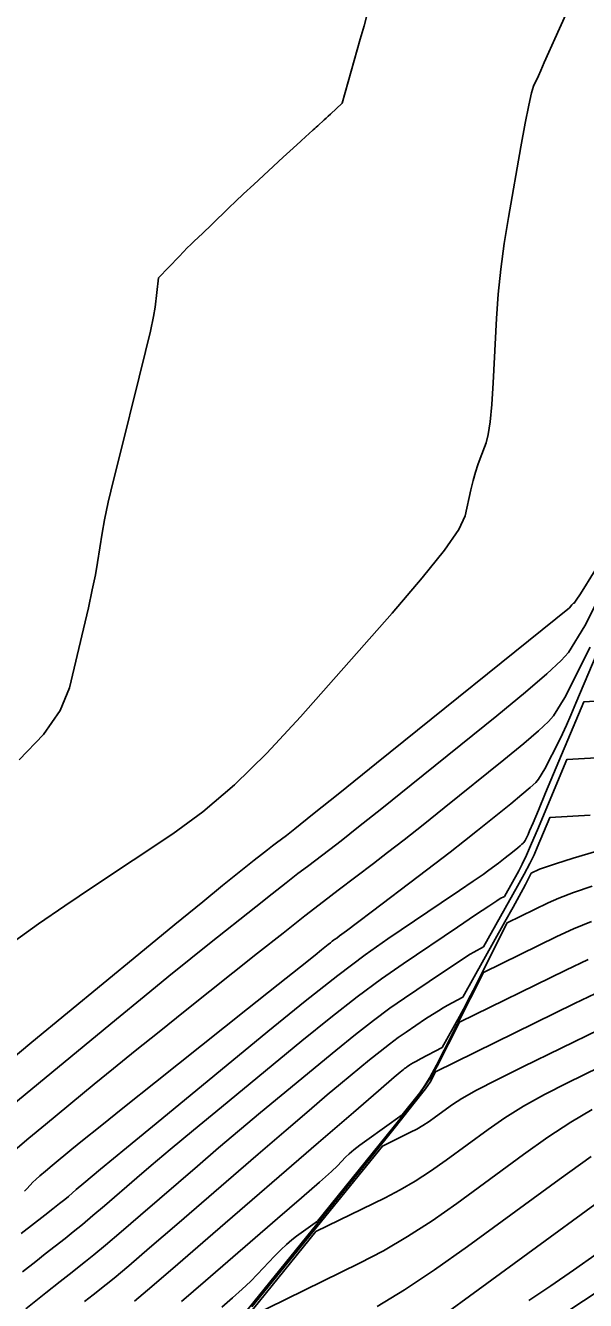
# Model space of a CAD drawing. Extents: x 2079879 to 2092887, y 778083 to 784051.
# Drawn here: x 2084385.3 to 2084421.5, y 781138.5 to 781220.9 of the extents above; entities that cross this region are included whole.
import ezdxf

# ---------------------------------------------------------------- set-up
doc = ezdxf.new("R2010")
doc.units = 0
doc.layers.add('DT_X_Contour_Major', color=7, linetype='Continuous')
doc.layers.add('DT_X_Contour_Minor', color=7, linetype='Continuous')

msp = doc.modelspace()

# ---------------------------------------------------------------- linework, layer by layer
at = {"layer": 'DT_X_Contour_Major'}
for points in [[(2084423.53, 781186.206), (2084421.435, 781182.062), (2084420.374, 781180.345), (2084419.915, 781179.814), (2084418.993, 781178.955), (2084417.608, 781177.769), (2084415.76, 781176.255), (2084410.214, 781171.782), (2084408.326, 781170.264), (2084406.823, 781169.062), (2084405.704, 781168.176), (2084404.969, 781167.608), (2084403.523, 781166.515), (2084402.908, 781166.044), (2084402.148, 781165.453), (2084401.244, 781164.741), (2084400.194, 781163.908), (2084397.203, 781161.525), (2084395.986, 781160.549), (2084394.577, 781159.408), (2084392.977, 781158.102), (2084391.186, 781156.631), (2084386.154, 781152.489), (2084384.435, 781151.058)], [(2084421.789, 781169.832), (2084419.182, 781169.678), (2084418.37, 781167.738), (2084418.16, 781167.269), (2084417.876, 781166.695), (2084417.518, 781166.015), (2084417.087, 781165.23), (2084414.903, 781161.317), (2084414.259, 781160.976), (2084414.026, 781160.836), (2084413.603, 781160.563), (2084412.99, 781160.158), (2084412.187, 781159.619), (2084409.793, 781158.006), (2084408.841, 781157.34), (2084407.783, 781156.553), (2084406.618, 781155.644), (2084405.347, 781154.613), (2084401.814, 781151.703), (2084400.483, 781150.599), (2084399.139, 781149.471), (2084397.783, 781148.319), (2084396.414, 781147.143), (2084392.747, 781143.973), (2084391.494, 781142.894), (2084390.484, 781142.034), (2084389.717, 781141.393), (2084389.194, 781140.971), (2084388.124, 781140.139), (2084387.545, 781139.683), (2084386.613, 781138.939), (2084385.327, 781137.907)], [(2084422.591, 781158.51), (2084420.77, 781157.642), (2084411.798, 781153.243), (2084411.456, 781152.563), (2084411.155, 781152.144), (2084410.4, 781151.176), (2084409.19, 781149.66), (2084407.524, 781147.596), (2084398.692, 781136.684)], [(2084422.078, 781144.66), (2084414.557, 781139.145), (2084412.07, 781137.326)]]:
    msp.add_lwpolyline(points, dxfattribs=at)
at = {"layer": 'DT_X_Contour_Minor'}
for points in [[(2084420.623, 781222.5), (2084419.503, 781220.007), (2084419.122, 781219.157), (2084418.816, 781218.478), (2084418.588, 781217.969), (2084418.436, 781217.63), (2084418.132, 781216.954), (2084417.995, 781216.518), (2084417.811, 781215.718), (2084417.581, 781214.553), (2084417.303, 781213.025), (2084416.502, 781208.463), (2084416.229, 781206.771), (2084416.011, 781205.118), (2084415.848, 781203.503), (2084415.74, 781201.926), (2084415.524, 781197.773), (2084415.435, 781196.363), (2084415.328, 781195.247), (2084415.205, 781194.425), (2084415.065, 781193.897), (2084414.668, 781192.881), (2084414.52, 781192.468), (2084414.373, 781191.993), (2084414.227, 781191.455), (2084414.083, 781190.855), (2084413.699, 781189.17), (2084413.297, 781188.303), (2084412.377, 781186.966), (2084410.939, 781185.159), (2084408.984, 781182.881), (2084403.081, 781176.183), (2084400.905, 781173.825), (2084398.802, 781171.777), (2084396.773, 781170.039), (2084394.818, 781168.609), (2084389.703, 781165.211), (2084387.856, 781163.97), (2084386.153, 781162.796), (2084384.593, 781161.688)], [(2084407.397, 781221.683), (2084407.176, 781220.863), (2084406.937, 781219.998), (2084405.773, 781215.855), (2084405.009, 781215.147), (2084404.855, 781215.004), (2084404.72, 781214.879), (2084404.604, 781214.772), (2084404.507, 781214.684), (2084404.275, 781214.472), (2084404.185, 781214.39), (2084404.091, 781214.304), (2084403.992, 781214.214), (2084403.888, 781214.119), (2084403.606, 781213.862), (2084403.424, 781213.695), (2084403.089, 781213.388), (2084402.602, 781212.941), (2084401.962, 781212.353), (2084400.053, 781210.598), (2084399.399, 781209.995), (2084398.868, 781209.5), (2084398.461, 781209.114), (2084398.177, 781208.837), (2084397.585, 781208.244), (2084397.365, 781208.026), (2084397.151, 781207.816), (2084396.942, 781207.616), (2084396.739, 781207.424), (2084396.203, 781206.924), (2084395.992, 781206.723), (2084395.76, 781206.493), (2084395.506, 781206.236), (2084395.232, 781205.95), (2084393.901, 781204.553), (2084393.682, 781202.656), (2084393.583, 781202.069), (2084393.378, 781201.119), (2084393.07, 781199.808), (2084392.656, 781198.134), (2084391.413, 781193.188), (2084390.991, 781191.477), (2084390.658, 781190.051), (2084390.413, 781188.912), (2084390.257, 781188.059), (2084389.96, 781186.166), (2084389.82, 781185.366), (2084389.623, 781184.385), (2084389.367, 781183.223), (2084389.055, 781181.88), (2084388.145, 781178.057), (2084387.556, 781176.586), (2084386.471, 781175.037), (2084384.89, 781173.412)], [(2084422.721, 781186.684), (2084421.364, 781184.488), (2084421.107, 781184.076), (2084420.92, 781183.78), (2084420.801, 781183.6), (2084420.751, 781183.537), (2084420.711, 781183.524), (2084420.693, 781183.515), (2084420.67, 781183.496), (2084420.641, 781183.468), (2084420.608, 781183.431), (2084420.439, 781183.237), (2084407.974, 781173.184), (2084405.608, 781171.277), (2084403.85, 781169.864), (2084402.701, 781168.945), (2084402.161, 781168.52), (2084401.532, 781168.045), (2084401.265, 781167.841), (2084400.935, 781167.584), (2084400.542, 781167.274), (2084400.087, 781166.912), (2084398.787, 781165.877), (2084398.037, 781165.271), (2084396.761, 781164.228), (2084394.958, 781162.749), (2084392.629, 781160.834), (2084385.717, 781155.145), (2084383.429, 781153.257)], [(2084422.466, 781180.89), (2084420.863, 781177.059), (2084420.538, 781176.292), (2084420.249, 781175.633), (2084419.998, 781175.081), (2084419.782, 781174.638), (2084418.863, 781172.819), (2084418.452, 781172.154), (2084418.274, 781171.947), (2084417.916, 781171.614), (2084417.379, 781171.154), (2084416.662, 781170.567), (2084414.511, 781168.833), (2084413.667, 781168.159), (2084412.748, 781167.438), (2084411.753, 781166.671), (2084410.683, 781165.858), (2084407.729, 781163.625), (2084406.753, 781162.889), (2084406.042, 781162.353), (2084405.594, 781162.017), (2084405.411, 781161.882), (2084405.275, 781161.791), (2084405.21, 781161.744), (2084405.119, 781161.674), (2084405.001, 781161.579), (2084404.856, 781161.461), (2084404.434, 781161.113), (2084404.016, 781160.777), (2084403.081, 781160.029), (2084401.629, 781158.87), (2084399.658, 781157.3), (2084393.713, 781152.563), (2084391.703, 781150.96), (2084390.13, 781149.703), (2084388.996, 781148.791), (2084388.3, 781148.225), (2084387.027, 781147.178), (2084386.592, 781146.815), (2084386.241, 781146.513), (2084385.975, 781146.272), (2084385.792, 781146.091), (2084385.418, 781145.69), (2084385.24, 781145.515)], [(2084421.794, 781180.694), (2084420.149, 781177.441), (2084419.413, 781176.25), (2084419.094, 781175.881), (2084418.455, 781175.285), (2084417.493, 781174.462), (2084416.211, 781173.411), (2084412.363, 781170.308), (2084410.994, 781169.209), (2084409.773, 781168.241), (2084408.701, 781167.403), (2084407.778, 781166.696), (2084405.513, 781164.985), (2084404.55, 781164.248), (2084403.361, 781163.322), (2084401.945, 781162.207), (2084400.302, 781160.903), (2084395.619, 781157.172), (2084393.935, 781155.827), (2084392.394, 781154.587), (2084390.997, 781153.455), (2084389.743, 781152.428), (2084386.59, 781149.833), (2084385.513, 781148.935), (2084384.644, 781148.187)], [(2084426.175, 781177.436), (2084421.371, 781177.152), (2084418.909, 781171.267), (2084418.442, 781170.154), (2084418.097, 781169.335), (2084417.873, 781168.811), (2084417.771, 781168.581), (2084417.577, 781168.198), (2084417.491, 781168.058), (2084417.453, 781168.014), (2084417.378, 781167.944), (2084417.265, 781167.847), (2084417.114, 781167.723), (2084416.66, 781167.358), (2084416.482, 781167.216), (2084416.289, 781167.064), (2084416.079, 781166.902), (2084415.853, 781166.731), (2084415.231, 781166.26), (2084414.864, 781165.997), (2084414.232, 781165.559), (2084413.334, 781164.946), (2084412.169, 781164.159), (2084408.709, 781161.828), (2084407.252, 781160.798), (2084405.477, 781159.458), (2084403.383, 781157.806), (2084400.971, 781155.843), (2084394.113, 781150.193), (2084391.839, 781148.318), (2084390.16, 781146.932), (2084389.076, 781146.035), (2084388.587, 781145.625), (2084388.077, 781145.184), (2084387.838, 781144.984), (2084387.505, 781144.714), (2084387.076, 781144.374), (2084386.552, 781143.965), (2084385.028, 781142.779)], [(2084426.37, 781173.775), (2084420.276, 781173.415), (2084418.38, 781168.882), (2084418, 781167.988), (2084417.672, 781167.248), (2084417.396, 781166.662), (2084417.172, 781166.23), (2084416.248, 781164.575), (2084415.976, 781164.431), (2084415.76, 781164.293), (2084415.228, 781163.94), (2084414.381, 781163.372), (2084413.218, 781162.59), (2084409.696, 781160.217), (2084408.297, 781159.238), (2084406.741, 781158.08), (2084405.029, 781156.743), (2084403.159, 781155.228), (2084397.964, 781150.948), (2084396.161, 781149.459), (2084394.65, 781148.202), (2084393.43, 781147.177), (2084392.501, 781146.384), (2084390.412, 781144.579), (2084389.666, 781143.939), (2084388.994, 781143.374), (2084388.396, 781142.884), (2084387.873, 781142.468), (2084386.576, 781141.459), (2084385.969, 781140.982), (2084385.12, 781140.307)], [(2084422.21, 781167.507), (2084420.675, 781167.036), (2084419.546, 781166.683), (2084418.823, 781166.45), (2084418.506, 781166.334), (2084417.974, 781166.074), (2084417.606, 781165.342), (2084417.464, 781165.074), (2084417.195, 781164.584), (2084416.801, 781163.872), (2084416.281, 781162.937), (2084413.558, 781158.058), (2084412.543, 781157.52), (2084412.293, 781157.379), (2084411.978, 781157.187), (2084411.6, 781156.943), (2084411.157, 781156.649), (2084409.889, 781155.795), (2084409.385, 781155.442), (2084408.825, 781155.025), (2084408.208, 781154.544), (2084407.535, 781153.999), (2084405.665, 781152.458), (2084404.805, 781151.74), (2084403.629, 781150.741), (2084402.137, 781149.461), (2084400.328, 781147.902), (2084395.082, 781143.367), (2084393.321, 781141.849), (2084391.973, 781140.694), (2084391.038, 781139.903), (2084390.515, 781139.475), (2084389.672, 781138.819), (2084389.122, 781138.384)], [(2084421.912, 781165.225), (2084420.712, 781164.819), (2084419.765, 781164.465), (2084419.072, 781164.161), (2084416.43, 781162.866), (2084414.6, 781159.23), (2084414.227, 781158.494), (2084413.892, 781157.846), (2084413.594, 781157.284), (2084413.335, 781156.81), (2084412.213, 781154.799), (2084410.826, 781154.064), (2084410.559, 781153.922), (2084410.354, 781153.81), (2084410.209, 781153.729), (2084410.126, 781153.678), (2084409.985, 781153.583), (2084409.929, 781153.544), (2084409.867, 781153.498), (2084409.798, 781153.444), (2084409.723, 781153.384), (2084409.516, 781153.213), (2084409.128, 781152.88), (2084408.119, 781152.01), (2084406.49, 781150.604), (2084404.241, 781148.66), (2084397.417, 781142.762), (2084395.149, 781140.804), (2084393.463, 781139.354), (2084392.359, 781138.412)], [(2084421.878, 781162.955), (2084420.707, 781162.48), (2084419.638, 781161.988), (2084414.886, 781159.658), (2084412.358, 781154.636), (2084411.854, 781153.656), (2084411.423, 781152.869), (2084411.066, 781152.276), (2084410.783, 781151.875), (2084409.634, 781150.456), (2084407.352, 781148.819), (2084406.899, 781148.486), (2084406.521, 781148.19), (2084406.216, 781147.932), (2084405.985, 781147.71), (2084405.467, 781147.167), (2084405.079, 781146.8), (2084404.303, 781146.108), (2084403.14, 781145.089), (2084401.59, 781143.744), (2084396.938, 781139.724), (2084395.394, 781138.391)], [(2084421.649, 781160.495), (2084420.204, 781159.815), (2084413.342, 781156.451), (2084411.907, 781153.6), (2084411.505, 781152.9), (2084410.911, 781152.023), (2084410.128, 781150.968), (2084409.154, 781149.735), (2084404.163, 781143.57), (2084402.811, 781142.601), (2084402.506, 781142.364), (2084402.169, 781142.071), (2084401.8, 781141.72), (2084401.399, 781141.313), (2084400.289, 781140.149), (2084399.834, 781139.689), (2084399.301, 781139.18), (2084398.689, 781138.623), (2084398, 781138.018)], [(2084422.376, 781155.979), (2084417.429, 781153.554), (2084415.755, 781152.72), (2084414.44, 781152.038), (2084413.486, 781151.507), (2084412.893, 781151.128), (2084411.79, 781150.32), (2084411.38, 781150.031), (2084410.975, 781149.769), (2084410.577, 781149.536), (2084410.184, 781149.331), (2084408.366, 781148.438), (2084399.937, 781138.033)], [(2084424.455, 781154.548), (2084420.32, 781152.52), (2084418.837, 781151.762), (2084417.487, 781151.008), (2084416.271, 781150.257), (2084415.189, 781149.511), (2084412.482, 781147.526), (2084411.474, 781146.816), (2084410.481, 781146.175), (2084409.502, 781145.602), (2084408.538, 781145.098), (2084404.073, 781142.906), (2084398.783, 781136.377)], [(2084421.919, 781150.804), (2084420.534, 781149.978), (2084419.056, 781149.008), (2084417.485, 781147.894), (2084413.173, 781144.732), (2084411.568, 781143.601), (2084409.986, 781142.58), (2084408.427, 781141.668), (2084406.892, 781140.865), (2084399.781, 781137.374)], [(2084421.84, 781147.758), (2084419.781, 781146.277), (2084413.865, 781141.939), (2084411.737, 781140.424), (2084409.792, 781139.133), (2084408.03, 781138.066)], [(2084427.894, 781142.754), (2084420.01, 781137.546)], [(2084422.23, 781141.483), (2084420.713, 781140.409), (2084419.246, 781139.397), (2084417.828, 781138.446)]]:
    msp.add_lwpolyline(points, dxfattribs=at)

doc.saveas('drawing.dxf')
